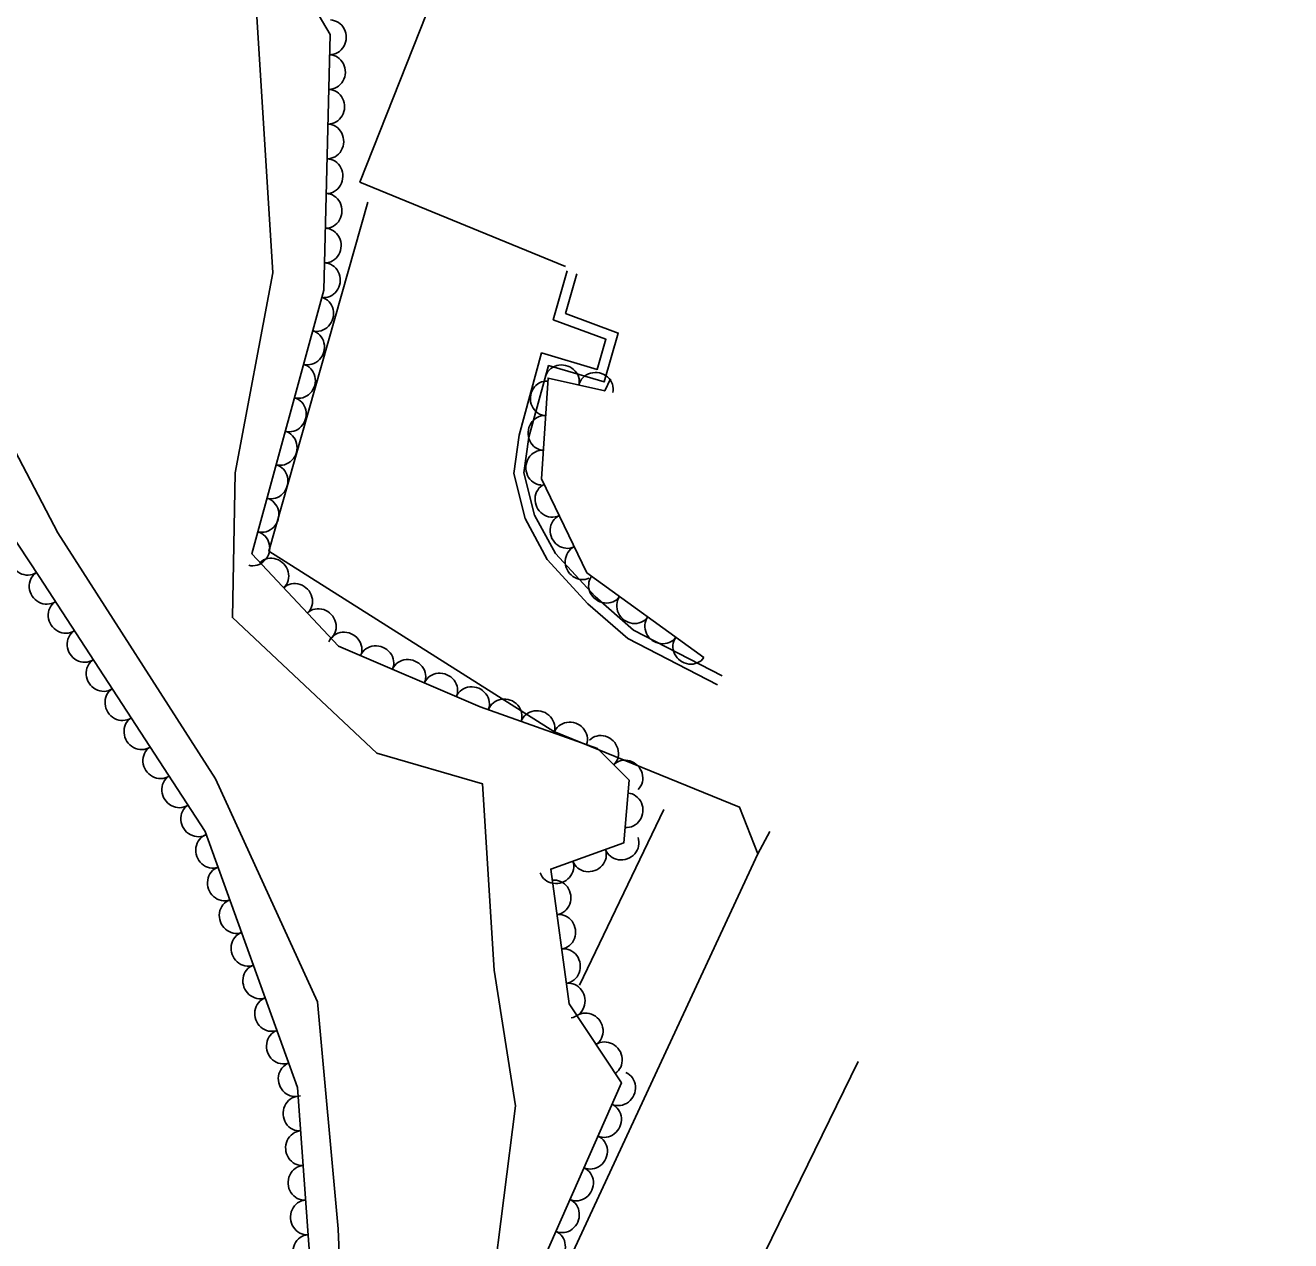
# Model space of a CAD drawing. Extents: x 1746719 to 1766531, y 631721 to 662391.
# Drawn here: x 1754679.2 to 1754825, y 649320.2 to 649460.2 of the extents above; entities that cross this region are included whole.
import ezdxf

# ---------------------------------------------------------------- set-up
doc = ezdxf.new("R2010")
doc.units = 0
for name, color, linetype in [('SURVEY - AERIAL SURVEY - Photo Control - Points - Elevations', 7, 'Continuous'), ('SURVEY - AERIAL SURVEY - Photo Control - Points - Locators', 7, 'Continuous'), ('SURVEY - AERIAL SURVEY - Photo Control with Text', 7, 'Continuous'), ('SURVEY - CENTERLINE - Existing Roads Curve Text', 7, 'Continuous')]:
    doc.layers.add(name, color=color, linetype=linetype)

msp = doc.modelspace()

# ---------------------------------------------------------------- linework, layer by layer
at = {"layer": 'SURVEY - AERIAL SURVEY - Photo Control - Points - Elevations'}
for points in [[(1754763.61, 649364.74), (1754761.49, 649370.14), (1754740.11, 649378.86), (1754707.24, 649399.64), (1754718.67, 649439.85)], [(1754799.25, 649097.63), (1754788.64, 649126.6), (1754765.49, 649189.75), (1754749.71, 649230.84), (1754735.11, 649273.43), (1754732.97, 649286.36), (1754735.47, 649302.21), (1754740.32, 649314.62), (1754751.02, 649337.63), (1754763.61, 649364.74), (1754765, 649367.32)], [(1754775.18, 649340.83), (1754762.72, 649315.33), (1754752.26, 649292.57), (1754751.01, 649272.12), (1754763.14, 649236.71), (1754774.44, 649206.67), (1754791.48, 649163.32), (1754812.91, 649110.69), (1754825.04, 649081.06)]]:
    msp.add_lwpolyline(points, dxfattribs=at)
at = {"layer": 'SURVEY - AERIAL SURVEY - Photo Control - Points - Locators'}
for points in [[(1754705.5, 649466.8), (1754707.71, 649431.71), (1754703.38, 649408.64), (1754703.04, 649391.97), (1754719.7, 649376.33), (1754731.86, 649372.82), (1754733.24, 649351.32), (1754735.68, 649335.71), (1754732.99, 649314.51), (1754725.17, 649292.57), (1754725.95, 649277.97), (1754735.26, 649247.7), (1754747.52, 649215.21), (1754758.56, 649187.19), (1754765.88, 649164.17), (1754782.97, 649122.5), (1754801.95, 649068.09)], [(1754779.06, 649094.19), (1754756.2, 649128.67), (1754759.6, 649145.52), (1754747.92, 649167.58), (1754742.11, 649179.92), (1754738.82, 649217.5), (1754721.36, 649234.37), (1754717.05, 649277.77), (1754715.23, 649321.53), (1754712.87, 649347.7), (1754701.09, 649373.39), (1754682.93, 649401.74), (1754668.94, 649428.44)]]:
    msp.add_lwpolyline(points, dxfattribs=at)
at = {"layer": 'SURVEY - AERIAL SURVEY - Photo Control with Text'}
for points in [[(1754703.32, 649477.85), (1754714.3, 649459.18), (1754713.58, 649429.71), (1754705.29, 649399.33), (1754715.28, 649388.68), (1754731.61, 649381.7), (1754745.15, 649376.9), (1754748.79, 649373.22), (1754748.18, 649366.03), (1754739.74, 649362.98), (1754741.87, 649347.44), (1754747.89, 649338.35), (1754733.4, 649305.55), (1754729.78, 649282.05), (1754734.78, 649261.34), (1754746.71, 649234.19), (1754763.07, 649188.48), (1754778.09, 649147.64), (1754789.94, 649113.86), (1754802.78, 649080.8)], [(1754757.41, 649387.35), (1754743.89, 649397.14), (1754738.67, 649407.95), (1754739.43, 649419.57), (1754745.98, 649418.09), (1754746.63, 649419.47)], [(1754772.76, 649086.19), (1754759.11, 649109.63), (1754748.9, 649129.41), (1754752.76, 649146.35), (1754738.08, 649166.53), (1754735.05, 649192.85), (1754732.65, 649215.41), (1754721.19, 649226.48), (1754714.7, 649252.6), (1754713.53, 649265.58), (1754710.42, 649289.47), (1754712.34, 649312.8), (1754710.57, 649337.8), (1754699.89, 649367.33), (1754680.76, 649396.69), (1754667.56, 649416.66)]]:
    msp.add_lwpolyline(points, dxfattribs=at)
for centre, major_axis in [((1754714.29, 649458.84), (-0.05, -2)), ((1754714.19, 649454.84), (-0.05, -2)), ((1754714.1, 649450.84), (-0.05, -2)), ((1754714, 649446.84), (-0.05, -2)), ((1754713.9, 649442.84), (-0.05, -2)), ((1754713.8, 649438.84), (-0.05, -2)), ((1754713.7, 649434.84), (-0.05, -2)), ((1754713.6, 649430.85), (-0.05, -2)), ((1754712.82, 649426.95), (-0.53, -1.93)), ((1754711.77, 649423.09), (-0.53, -1.93)), ((1754710.72, 649419.23), (-0.53, -1.93)), ((1754741.05, 649419.2), (1.95, -0.44)), ((1754739.28, 649417.23), (0.13, 2)), ((1754744.95, 649418.33), (1.95, -0.44)), ((1754709.67, 649415.37), (-0.53, -1.93)), ((1754739.02, 649413.24), (0.13, 2)), ((1754708.61, 649411.51), (-0.53, -1.93)), ((1754738.76, 649409.25), (0.13, 2)), ((1754707.56, 649407.65), (-0.53, -1.93)), ((1754739.84, 649405.52), (-0.87, 1.8)), ((1754706.51, 649403.79), (-0.53, -1.93)), ((1754741.58, 649401.92), (-0.87, 1.8)), ((1754705.46, 649399.93), (-0.53, -1.93)), ((1754679.35, 649398.83), (-1.1, 1.67)), ((1754707.6, 649396.87), (1.37, -1.46)), ((1754743.32, 649398.32), (-0.87, 1.8)), ((1754681.55, 649395.48), (-1.09, 1.68)), ((1754710.34, 649393.95), (1.37, -1.46)), ((1754746.07, 649395.56), (-1.62, 1.17)), ((1754749.31, 649393.21), (-1.62, 1.17)), ((1754683.73, 649392.13), (-1.09, 1.68)), ((1754713.07, 649391.04), (1.37, -1.46)), ((1754752.55, 649390.87), (-1.62, 1.17)), ((1754685.91, 649388.78), (-1.09, 1.68)), ((1754715.99, 649388.38), (1.84, -0.79)), ((1754719.67, 649386.81), (1.84, -0.79)), ((1754755.79, 649388.52), (-1.62, 1.17)), ((1754688.1, 649385.43), (-1.09, 1.68)), ((1754723.35, 649385.23), (1.84, -0.79)), ((1754727.03, 649383.66), (1.84, -0.79)), ((1754730.7, 649382.09), (1.84, -0.79)), ((1754690.28, 649382.08), (-1.09, 1.68)), ((1754734.45, 649380.69), (1.88, -0.67)), ((1754738.22, 649379.35), (1.88, -0.67)), ((1754692.47, 649378.73), (-1.09, 1.68)), ((1754741.99, 649378.02), (1.88, -0.67)), ((1754745.61, 649376.43), (1.41, -1.42)), ((1754694.65, 649375.38), (-1.09, 1.68)), ((1754748.42, 649373.59), (1.41, -1.42)), ((1754696.83, 649372.03), (-1.09, 1.68)), ((1754748.49, 649369.76), (-0.17, -1.99)), ((1754699.02, 649368.68), (-1.09, 1.68)), ((1754700.71, 649365.08), (-0.68, 1.88)), ((1754747.93, 649365.94), (-1.88, -0.68)), ((1754744.17, 649364.58), (-1.88, -0.68)), ((1754740.41, 649363.22), (-1.88, -0.68)), ((1754702.07, 649361.32), (-0.68, 1.88)), ((1754740.19, 649359.72), (0.27, -1.98)), ((1754703.43, 649357.56), (-0.68, 1.88)), ((1754740.73, 649355.76), (0.27, -1.98)), ((1754704.79, 649353.79), (-0.68, 1.88)), ((1754741.27, 649351.8), (0.27, -1.98)), ((1754706.15, 649350.03), (-0.68, 1.88)), ((1754741.82, 649347.83), (0.27, -1.98)), ((1754707.51, 649346.27), (-0.68, 1.88)), ((1754743.86, 649344.43), (1.1, -1.67)), ((1754708.87, 649342.51), (-0.68, 1.88)), ((1754746.07, 649341.1), (1.1, -1.67)), ((1754710.23, 649338.75), (-0.68, 1.88)), ((1754747.61, 649337.71), (-0.81, -1.83)), ((1754710.78, 649334.81), (-0.14, 2)), ((1754745.99, 649334.05), (-0.81, -1.83)), ((1754711.07, 649330.82), (-0.14, 2)), ((1754744.38, 649330.39), (-0.81, -1.83)), ((1754711.35, 649326.83), (-0.14, 2)), ((1754742.76, 649326.73), (-0.81, -1.83)), ((1754711.63, 649322.84), (-0.14, 2)), ((1754741.14, 649323.07), (-0.81, -1.83)), ((1754711.91, 649318.85), (-0.14, 2)), ((1754739.53, 649319.41), (-0.81, -1.83))]:
    msp.add_ellipse(centre, major_axis=major_axis, ratio=0.940188, start_param=0, end_param=3.141593, dxfattribs=at)
at = {"layer": 'SURVEY - CENTERLINE - Existing Roads Curve Text'}
for points in [[(1754741.44, 649432.44), (1754717.75, 649442.16), (1754728.5, 649469.36)], [(1754741.64, 649431.92), (1754740.04, 649426.29), (1754746.1, 649424.04), (1754745.1, 649420.57), (1754738.68, 649422.47), (1754736.09, 649413.01), (1754735.48, 649408.58), (1754736.79, 649403.37), (1754739.34, 649398.66), (1754744.04, 649393.56), (1754748.63, 649389.55), (1754758.97, 649384.22)], [(1754742.75, 649431.59), (1754741.45, 649427), (1754747.52, 649424.75), (1754745.9, 649419.12), (1754739.49, 649421.01), (1754737.23, 649412.78), (1754736.66, 649408.65), (1754737.88, 649403.79), (1754740.29, 649399.34), (1754744.85, 649394.4), (1754749.29, 649390.51), (1754759.5, 649385.26)], [(1754743.05, 649349.59), (1754752.77, 649369.86)], [(1754743.05, 649349.59), (1754752.77, 649369.86)]]:
    msp.add_lwpolyline(points, dxfattribs=at)

doc.saveas('drawing.dxf')
